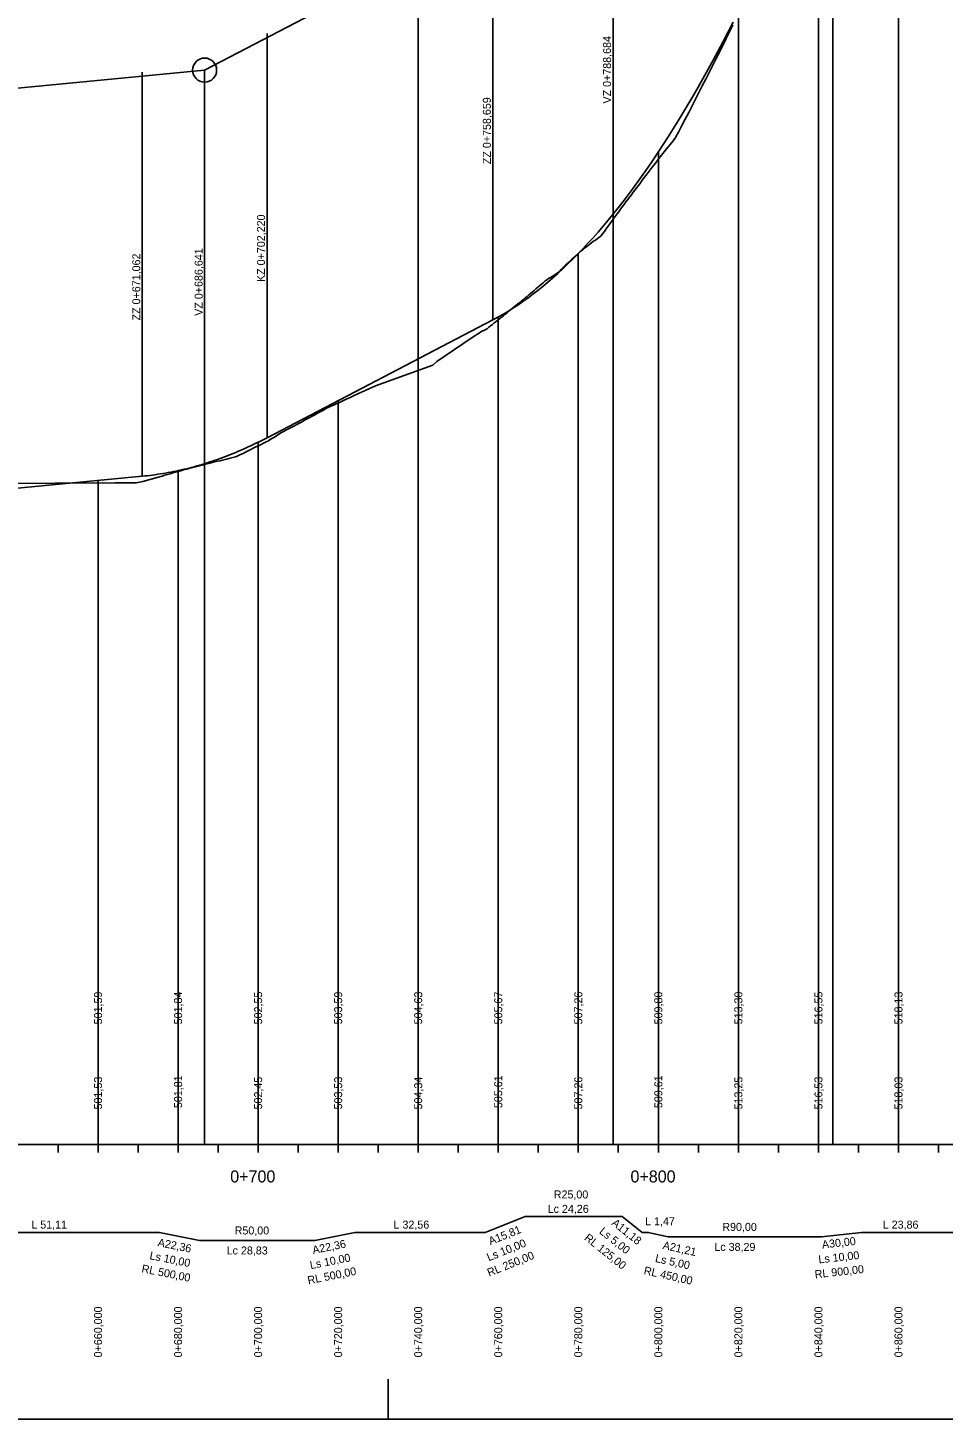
# Model space of a CAD drawing. Extents: x -632716 to -629545, y -1094726 to -1088285.
# Drawn here: x -631877 to -631648.3, y -1092797.3 to -1092449.6 of the extents above; entities that cross this region are included whole.
import ezdxf

# ---------------------------------------------------------------- set-up
doc = ezdxf.new("R2010")
doc.units = 0
for name, color, linetype in [('20', 7, 'Continuous'), ('Default', 7, 'Continuous'), ('formát', 7, 'Continuous'), ('NIVELETA_VYSKY', 7, 'Continuous'), ('REZ_POPIS', 7, 'Continuous'), ('REZ_TABULKA', 7, 'Continuous'), ('REZ_TENKA', 7, 'Continuous'), ('REZ_TLUSTA', 7, 'Continuous'), ('SKLONY_NIVELETA', 7, 'Continuous'), ('SKLONY_POPIS', 7, 'Continuous'), ('TECNY_NIVELETA', 7, 'Continuous'), ('TEREN_VYSKY', 7, 'Continuous'), ('VOZOVKA', 7, 'Continuous')]:
    doc.layers.add(name, color=color, linetype=linetype)

msp = doc.modelspace()

# ---------------------------------------------------------------- linework, layer by layer
at = {"layer": '20'}
for points in [[(-631659.44, -1092397.28), (-631659.44, -1092678.62), (-631659.44, -1092728.62), (-631659.44, -1092668.62)], [(-631679.44, -1092413.15), (-631679.44, -1092678.62), (-631679.44, -1092728.62), (-631679.44, -1092668.62)], [(-631699.44, -1092445.64), (-631699.44, -1092678.62), (-631699.44, -1092728.62), (-631699.44, -1092668.62)], [(-631719.44, -1092480.61), (-631719.44, -1092678.62), (-631719.44, -1092728.62), (-631719.44, -1092668.62)], [(-631739.44, -1092506.03), (-631739.44, -1092678.62), (-631739.44, -1092728.62), (-631739.44, -1092668.62)], [(-631759.44, -1092521.88), (-631759.44, -1092678.62), (-631759.44, -1092728.62), (-631759.44, -1092668.62)], [(-631779.44, -1092532.33), (-631779.44, -1092678.62), (-631779.44, -1092728.62), (-631779.44, -1092668.62)], [(-631799.44, -1092542.76), (-631799.44, -1092678.62), (-631799.44, -1092728.62), (-631799.44, -1092668.62)], [(-631819.44, -1092553.16), (-631819.44, -1092678.62), (-631819.44, -1092728.62), (-631819.44, -1092668.62)], [(-631839.44, -1092560.25), (-631839.44, -1092678.62), (-631839.44, -1092728.62), (-631839.44, -1092668.62)], [(-631859.44, -1092562.71), (-631859.44, -1092678.62), (-631859.44, -1092728.62), (-631859.44, -1092668.62)]]:
    msp.add_lwpolyline(points, dxfattribs=at)
at = {"layer": 'Default'}
for p, q in [((-631817.22, -1092552.03), (-631760.79, -1092522.6)), ((-631817.22, -1092552.03), (-631760.79, -1092522.6)), ((-632034.5, -1092579.48), (-631848.38, -1092561.65)), ((-632034.5, -1092579.48), (-631848.38, -1092561.65))]:
    msp.add_line(p, q, dxfattribs=at)
for points in [[(-631760.79, -1092522.6), (-631759.53, -1092521.93), (-631758.28, -1092521.22), (-631757.03, -1092520.48), (-631755.78, -1092519.69), (-631754.53, -1092518.87), (-631753.28, -1092518.01), (-631752.03, -1092517.12), (-631750.78, -1092516.18), (-631749.53, -1092515.21), (-631748.28, -1092514.21), (-631747.02, -1092513.16), (-631745.77, -1092512.08), (-631744.52, -1092510.96), (-631743.27, -1092509.8), (-631742.02, -1092508.6), (-631740.77, -1092507.37), (-631739.52, -1092506.1), (-631738.27, -1092504.79), (-631737.02, -1092503.45), (-631735.76, -1092502.07), (-631734.51, -1092500.65), (-631733.26, -1092499.19), (-631732.01, -1092497.7), (-631729.51, -1092494.59), (-631728.26, -1092492.99), (-631727.01, -1092491.34), (-631725.76, -1092489.66), (-631724.51, -1092487.94), (-631723.25, -1092486.19), (-631722, -1092484.39), (-631720.75, -1092482.56), (-631719.5, -1092480.69), (-631718.25, -1092478.79), (-631717, -1092476.84), (-631715.75, -1092474.86), (-631714.5, -1092472.84), (-631713.25, -1092470.79), (-631712, -1092468.69), (-631710.74, -1092466.56), (-631709.49, -1092464.39), (-631708.24, -1092462.19), (-631706.99, -1092459.94), (-631705.74, -1092457.66), (-631704.49, -1092455.34), (-631703.24, -1092452.99), (-631701.99, -1092450.6), (-631700.74, -1092448.17)], [(-631760.79, -1092522.6), (-631759.53, -1092521.93), (-631758.28, -1092521.22), (-631757.03, -1092520.48), (-631755.78, -1092519.69), (-631754.53, -1092518.87), (-631753.28, -1092518.01), (-631752.03, -1092517.12), (-631750.78, -1092516.18), (-631749.53, -1092515.21), (-631748.28, -1092514.21), (-631747.02, -1092513.16), (-631745.77, -1092512.08), (-631744.52, -1092510.96), (-631743.27, -1092509.8), (-631742.02, -1092508.6), (-631740.77, -1092507.37), (-631739.52, -1092506.1), (-631738.27, -1092504.79), (-631737.02, -1092503.45), (-631735.76, -1092502.07), (-631734.51, -1092500.65), (-631733.26, -1092499.19), (-631732.01, -1092497.7), (-631729.51, -1092494.59), (-631728.26, -1092492.99), (-631727.01, -1092491.34), (-631725.76, -1092489.66), (-631724.51, -1092487.94), (-631723.25, -1092486.19), (-631722, -1092484.39), (-631720.75, -1092482.56), (-631719.5, -1092480.69), (-631718.25, -1092478.79), (-631717, -1092476.84), (-631715.75, -1092474.86), (-631714.5, -1092472.84), (-631713.25, -1092470.79), (-631712, -1092468.69), (-631710.74, -1092466.56), (-631709.49, -1092464.39), (-631708.24, -1092462.19), (-631706.99, -1092459.94), (-631705.74, -1092457.66), (-631704.49, -1092455.34), (-631703.24, -1092452.99), (-631701.99, -1092450.6), (-631700.74, -1092448.17)], [(-631848.38, -1092561.65), (-631847.73, -1092561.59), (-631847.08, -1092561.51), (-631846.44, -1092561.44), (-631845.79, -1092561.36), (-631845.14, -1092561.27), (-631844.49, -1092561.17), (-631843.84, -1092561.07), (-631843.19, -1092560.97), (-631842.54, -1092560.86), (-631841.89, -1092560.74), (-631841.24, -1092560.62), (-631840.59, -1092560.49), (-631839.94, -1092560.36), (-631839.3, -1092560.22), (-631838.65, -1092560.07), (-631838, -1092559.92), (-631837.35, -1092559.76), (-631836.7, -1092559.6), (-631836.05, -1092559.43), (-631835.4, -1092559.26), (-631834.75, -1092559.08), (-631834.1, -1092558.89), (-631833.45, -1092558.7), (-631832.15, -1092558.3), (-631831.51, -1092558.09), (-631830.86, -1092557.87), (-631830.21, -1092557.65), (-631829.56, -1092557.43), (-631828.91, -1092557.19), (-631828.26, -1092556.96), (-631827.61, -1092556.71), (-631826.96, -1092556.46), (-631826.31, -1092556.21), (-631825.66, -1092555.95), (-631825.01, -1092555.68), (-631824.37, -1092555.41), (-631823.72, -1092555.13), (-631823.07, -1092554.85), (-631822.42, -1092554.56), (-631821.77, -1092554.26), (-631821.12, -1092553.96), (-631820.47, -1092553.65), (-631819.82, -1092553.34), (-631819.17, -1092553.02), (-631818.52, -1092552.7), (-631817.87, -1092552.37), (-631817.22, -1092552.03)], [(-631848.38, -1092561.65), (-631847.73, -1092561.59), (-631847.08, -1092561.51), (-631846.44, -1092561.44), (-631845.79, -1092561.36), (-631845.14, -1092561.27), (-631844.49, -1092561.17), (-631843.84, -1092561.07), (-631843.19, -1092560.97), (-631842.54, -1092560.86), (-631841.89, -1092560.74), (-631841.24, -1092560.62), (-631840.59, -1092560.49), (-631839.94, -1092560.36), (-631839.3, -1092560.22), (-631838.65, -1092560.07), (-631838, -1092559.92), (-631837.35, -1092559.76), (-631836.7, -1092559.6), (-631836.05, -1092559.43), (-631835.4, -1092559.26), (-631834.75, -1092559.08), (-631834.1, -1092558.89), (-631833.45, -1092558.7), (-631832.15, -1092558.3), (-631831.51, -1092558.09), (-631830.86, -1092557.87), (-631830.21, -1092557.65), (-631829.56, -1092557.43), (-631828.91, -1092557.19), (-631828.26, -1092556.96), (-631827.61, -1092556.71), (-631826.96, -1092556.46), (-631826.31, -1092556.21), (-631825.66, -1092555.95), (-631825.01, -1092555.68), (-631824.37, -1092555.41), (-631823.72, -1092555.13), (-631823.07, -1092554.85), (-631822.42, -1092554.56), (-631821.77, -1092554.26), (-631821.12, -1092553.96), (-631820.47, -1092553.65), (-631819.82, -1092553.34), (-631819.17, -1092553.02), (-631818.52, -1092552.7), (-631817.87, -1092552.37), (-631817.22, -1092552.03)]]:
    msp.add_lwpolyline(points, dxfattribs=at)
at = {"layer": 'formát'}
msp.add_line((-631786.91, -1092797.28), (-631786.91, -1092787.28), dxfattribs=at)
msp.add_lwpolyline([(-632626.91, -1092797.28), (-630526.91, -1092797.28), (-630526.91, -1092203.28), (-632626.91, -1092203.28)], close=True, dxfattribs=at)
at = {"layer": 'REZ_TABULKA'}
msp.add_lwpolyline([(-631895.2, -1092750.62), (-631844.09, -1092750.62), (-631844.09, -1092750.62), (-631834.09, -1092752.62), (-631834.09, -1092752.62), (-631805.26, -1092752.62), (-631805.26, -1092752.62), (-631795.26, -1092750.62), (-631795.26, -1092750.62), (-631762.7, -1092750.62), (-631762.7, -1092750.62), (-631752.7, -1092746.62), (-631752.7, -1092746.62), (-631728.44, -1092746.62), (-631728.44, -1092746.62), (-631723.44, -1092750.62), (-631723.44, -1092750.62), (-631721.96, -1092750.62), (-631721.96, -1092750.62), (-631716.96, -1092751.73), (-631716.96, -1092751.73), (-631678.67, -1092751.73), (-631678.67, -1092751.73), (-631668.67, -1092750.62), (-631668.67, -1092750.62), (-631644.81, -1092750.62)], dxfattribs=at)
at = {"layer": 'REZ_TENKA'}
for p, q in [((-631869.44, -1092730.62), (-631869.44, -1092728.62)), ((-631859.44, -1092730.62), (-631859.44, -1092728.62)), ((-631849.44, -1092730.62), (-631849.44, -1092728.62)), ((-631839.44, -1092730.62), (-631839.44, -1092728.62)), ((-631829.44, -1092730.62), (-631829.44, -1092728.62)), ((-631809.44, -1092730.62), (-631809.44, -1092728.62)), ((-631799.44, -1092730.62), (-631799.44, -1092728.62)), ((-631789.44, -1092730.62), (-631789.44, -1092728.62)), ((-631779.44, -1092730.62), (-631779.44, -1092728.62)), ((-631769.44, -1092730.62), (-631769.44, -1092728.62)), ((-631759.44, -1092730.62), (-631759.44, -1092728.62)), ((-631749.44, -1092730.62), (-631749.44, -1092728.62)), ((-631739.44, -1092730.62), (-631739.44, -1092728.62)), ((-631729.44, -1092730.62), (-631729.44, -1092728.62)), ((-631709.44, -1092730.62), (-631709.44, -1092728.62)), ((-631699.44, -1092730.62), (-631699.44, -1092728.62)), ((-631689.44, -1092730.62), (-631689.44, -1092728.62)), ((-631679.44, -1092730.62), (-631679.44, -1092728.62)), ((-631669.44, -1092730.62), (-631669.44, -1092728.62)), ((-631659.44, -1092730.62), (-631659.44, -1092728.62)), ((-631649.44, -1092730.62), (-631649.44, -1092728.62))]:
    msp.add_line(p, q, dxfattribs=at)
at = {"layer": 'REZ_TLUSTA'}
for p, q in [((-631819.44, -1092730.62), (-631819.44, -1092726.62)), ((-631719.44, -1092730.62), (-631719.44, -1092726.62)), ((-632519.44, -1092728.62), (-630959.44, -1092728.62))]:
    msp.add_line(p, q, dxfattribs=at)
at = {"layer": 'SKLONY_NIVELETA'}
for p, q in [((-631675.81, -1092299.37), (-631675.81, -1092728.62)), ((-631832.8, -1092460.16), (-631730.76, -1092406.94)), ((-631730.76, -1092406.94), (-631730.76, -1092728.62)), ((-632052.05, -1092481.16), (-631832.8, -1092460.16)), ((-631832.8, -1092460.16), (-631832.8, -1092728.62)), ((-631817.22, -1092552.03), (-631760.79, -1092522.6)), ((-632034.5, -1092579.48), (-631848.38, -1092561.65))]:
    msp.add_line(p, q, dxfattribs=at)
for points in [[(-631760.79, -1092522.6), (-631759.53, -1092521.93), (-631758.28, -1092521.22), (-631757.03, -1092520.48), (-631755.78, -1092519.69), (-631754.53, -1092518.87), (-631753.28, -1092518.01), (-631752.03, -1092517.12), (-631750.78, -1092516.18), (-631749.53, -1092515.21), (-631748.28, -1092514.21), (-631747.02, -1092513.16), (-631745.77, -1092512.08), (-631744.52, -1092510.96), (-631743.27, -1092509.8), (-631742.02, -1092508.6), (-631740.77, -1092507.37), (-631739.52, -1092506.1), (-631738.27, -1092504.79), (-631737.02, -1092503.45), (-631735.76, -1092502.07), (-631734.51, -1092500.65), (-631733.26, -1092499.19), (-631732.01, -1092497.7), (-631729.51, -1092494.59), (-631728.26, -1092492.99), (-631727.01, -1092491.34), (-631725.76, -1092489.66), (-631724.51, -1092487.94), (-631723.25, -1092486.19), (-631722, -1092484.39), (-631720.75, -1092482.56), (-631719.5, -1092480.69), (-631718.25, -1092478.79), (-631717, -1092476.84), (-631715.75, -1092474.86), (-631714.5, -1092472.84), (-631713.25, -1092470.79), (-631712, -1092468.69), (-631710.74, -1092466.56), (-631709.49, -1092464.39), (-631708.24, -1092462.19), (-631706.99, -1092459.94), (-631705.74, -1092457.66), (-631704.49, -1092455.34), (-631703.24, -1092452.99), (-631701.99, -1092450.6), (-631700.74, -1092448.17)], [(-631848.38, -1092561.65), (-631847.73, -1092561.59), (-631847.08, -1092561.51), (-631846.44, -1092561.44), (-631845.79, -1092561.36), (-631845.14, -1092561.27), (-631844.49, -1092561.17), (-631843.84, -1092561.07), (-631843.19, -1092560.97), (-631842.54, -1092560.86), (-631841.89, -1092560.74), (-631841.24, -1092560.62), (-631840.59, -1092560.49), (-631839.94, -1092560.36), (-631839.3, -1092560.22), (-631838.65, -1092560.07), (-631838, -1092559.92), (-631837.35, -1092559.76), (-631836.7, -1092559.6), (-631836.05, -1092559.43), (-631835.4, -1092559.26), (-631834.75, -1092559.08), (-631834.1, -1092558.89), (-631833.45, -1092558.7), (-631832.15, -1092558.3), (-631831.51, -1092558.09), (-631830.86, -1092557.87), (-631830.21, -1092557.65), (-631829.56, -1092557.43), (-631828.91, -1092557.19), (-631828.26, -1092556.96), (-631827.61, -1092556.71), (-631826.96, -1092556.46), (-631826.31, -1092556.21), (-631825.66, -1092555.95), (-631825.01, -1092555.68), (-631824.37, -1092555.41), (-631823.72, -1092555.13), (-631823.07, -1092554.85), (-631822.42, -1092554.56), (-631821.77, -1092554.26), (-631821.12, -1092553.96), (-631820.47, -1092553.65), (-631819.82, -1092553.34), (-631819.17, -1092553.02), (-631818.52, -1092552.7), (-631817.87, -1092552.37), (-631817.22, -1092552.03)]]:
    msp.add_lwpolyline(points, dxfattribs=at)
msp.add_circle((-631832.8, -1092460.16), 3, dxfattribs=at)
at = {"layer": 'TECNY_NIVELETA'}
for p, q in [((-631779.44, -1092532.33), (-631779.44, -1092339.94)), ((-631760.79, -1092522.6), (-631760.79, -1092421.6)), ((-631817.22, -1092552.03), (-631817.22, -1092451.03)), ((-631848.38, -1092561.65), (-631848.38, -1092460.65)), ((-631832.8, -1092460.16), (-631832.8, -1092460.16))]:
    msp.add_line(p, q, dxfattribs=at)
at = {"layer": 'VOZOVKA'}
msp.add_lwpolyline([(-631885.38, -1092563.43), (-631855.25, -1092563.26), (-631849.88, -1092563.26), (-631848.22, -1092562.95), (-631844.09, -1092561.78), (-631843.42, -1092561.6), (-631842.75, -1092561.41), (-631842.09, -1092561.22), (-631841.42, -1092561.03), (-631840.75, -1092560.84), (-631840.09, -1092560.65), (-631839.42, -1092560.47), (-631838.75, -1092560.28), (-631838.09, -1092560.09), (-631837.42, -1092559.9), (-631837.22, -1092559.85), (-631836.75, -1092559.72), (-631836.09, -1092559.55), (-631835.42, -1092559.38), (-631834.75, -1092559.2), (-631834.73, -1092559.2), (-631834.09, -1092559.04), (-631833.45, -1092558.88), (-631832.81, -1092558.72), (-631832.17, -1092558.56), (-631831.53, -1092558.4), (-631830.88, -1092558.24), (-631830.24, -1092558.08), (-631829.6, -1092557.92), (-631828.96, -1092557.77), (-631828.32, -1092557.61), (-631827.68, -1092557.45), (-631827.04, -1092557.29), (-631826.4, -1092557.14), (-631825.76, -1092556.98), (-631825.12, -1092556.82), (-631824.86, -1092556.76), (-631824.48, -1092556.57), (-631823.84, -1092556.25), (-631823.2, -1092555.93), (-631822.56, -1092555.61), (-631821.92, -1092555.29), (-631821.28, -1092554.97), (-631820.64, -1092554.66), (-631819.99, -1092554.34), (-631819.35, -1092554.02), (-631818.71, -1092553.71), (-631818.07, -1092553.4), (-631817.43, -1092553.08), (-631817.03, -1092552.89), (-631816.79, -1092552.74), (-631816.15, -1092552.34), (-631815.51, -1092551.95), (-631814.87, -1092551.54), (-631814.23, -1092551.14), (-631813.59, -1092550.74), (-631813.4, -1092550.61), (-631812.95, -1092550.38), (-631812.31, -1092550.05), (-631811.67, -1092549.72), (-631811.03, -1092549.38), (-631810.39, -1092549.05), (-631809.75, -1092548.71), (-631809.1, -1092548.36), (-631808.46, -1092548.02), (-631807.82, -1092547.67), (-631807.18, -1092547.33), (-631806.54, -1092546.98), (-631805.9, -1092546.63), (-631805.4, -1092546.35), (-631805.26, -1092546.28), (-631804.59, -1092545.92), (-631803.93, -1092545.56), (-631803.26, -1092545.2), (-631802.59, -1092544.84), (-631801.99, -1092544.51), (-631801.93, -1092544.48), (-631801.26, -1092544.18), (-631800.59, -1092543.87), (-631799.93, -1092543.57), (-631799.26, -1092543.27), (-631798.59, -1092542.96), (-631797.93, -1092542.66), (-631797.26, -1092542.35), (-631796.59, -1092542.05), (-631795.93, -1092541.74), (-631795.26, -1092541.43), (-631790.12, -1092539.08), (-631775.77, -1092533.92), (-631774.82, -1092532.94), (-631766.18, -1092527.12), (-631763.59, -1092525.5), (-631762.7, -1092525.06), (-631762.4, -1092524.91), (-631762.25, -1092524.79), (-631761.79, -1092524.43), (-631761.34, -1092524.07), (-631760.88, -1092523.7), (-631760.43, -1092523.34), (-631759.97, -1092522.98), (-631759.52, -1092522.62), (-631759.07, -1092522.25), (-631758.61, -1092521.89), (-631758.16, -1092521.53), (-631757.7, -1092521.16), (-631757.25, -1092520.79), (-631756.79, -1092520.43), (-631756.34, -1092520.06), (-631755.88, -1092519.69), (-631755.43, -1092519.32), (-631754.97, -1092518.94), (-631754.52, -1092518.57), (-631754.07, -1092518.2), (-631753.61, -1092517.82), (-631753.16, -1092517.45), (-631752.7, -1092517.07), (-631752.25, -1092516.7), (-631751.8, -1092516.32), (-631751.35, -1092515.95), (-631750.9, -1092515.57), (-631750.45, -1092515.2), (-631750.01, -1092514.82), (-631749.56, -1092514.44), (-631749.11, -1092514.07), (-631748.66, -1092513.69), (-631748.21, -1092513.32), (-631747.76, -1092512.94), (-631747.31, -1092512.57), (-631747.29, -1092512.55), (-631746.86, -1092512.27), (-631746.41, -1092511.98), (-631745.96, -1092511.7), (-631745.51, -1092511.41), (-631745.06, -1092511.13), (-631744.61, -1092510.85), (-631744.49, -1092510.78), (-631744.16, -1092510.45), (-631743.72, -1092510), (-631743.27, -1092509.56), (-631742.82, -1092509.13), (-631742.37, -1092508.69), (-631741.92, -1092508.27), (-631741.47, -1092507.85), (-631741.02, -1092507.43), (-631740.57, -1092507.03), (-631740.12, -1092506.62), (-631739.67, -1092506.23), (-631739.22, -1092505.84), (-631738.77, -1092505.45), (-631738.32, -1092505.07), (-631737.87, -1092504.7), (-631737.43, -1092504.34), (-631736.98, -1092503.98), (-631736.53, -1092503.63), (-631736.08, -1092503.28), (-631735.63, -1092502.95), (-631735.18, -1092502.62), (-631734.73, -1092502.29), (-631734.28, -1092501.98), (-631733.83, -1092501.67), (-631733.8, -1092501.65), (-631733.38, -1092501.08), (-631732.93, -1092500.46), (-631732.48, -1092499.85), (-631732.03, -1092499.23), (-631731.8, -1092498.92), (-631731.58, -1092498.62), (-631731.14, -1092498), (-631730.69, -1092497.39), (-631730.24, -1092496.78), (-631729.79, -1092496.16), (-631729.34, -1092495.55), (-631728.89, -1092494.94), (-631728.44, -1092494.34), (-631727.98, -1092493.72), (-631727.53, -1092493.11), (-631727.08, -1092492.51), (-631726.62, -1092491.9), (-631726.17, -1092491.3), (-631725.71, -1092490.7), (-631725.26, -1092490.09), (-631724.8, -1092489.5), (-631724.35, -1092488.9), (-631723.89, -1092488.3), (-631723.44, -1092487.7), (-631721.96, -1092485.76), (-631720.96, -1092484.45), (-631720.09, -1092483.3), (-631719.96, -1092483.14), (-631718.96, -1092481.87), (-631717.97, -1092480.61), (-631716.96, -1092479.33), (-631716.11, -1092478.25), (-631715.26, -1092477.15), (-631715.03, -1092476.85), (-631714.41, -1092475.67), (-631713.56, -1092474.03), (-631712.71, -1092472.4), (-631711.86, -1092470.75), (-631711.01, -1092469.1), (-631710.16, -1092467.44), (-631709.31, -1092465.78), (-631708.46, -1092464.11), (-631707.6, -1092462.44), (-631706.75, -1092460.76), (-631705.9, -1092459.08), (-631705.05, -1092457.39), (-631704.2, -1092455.7), (-631703.35, -1092454), (-631702.5, -1092452.3), (-631701.65, -1092450.59), (-631700.8, -1092448.89)], dxfattribs=at)

# ---------------------------------------------------------------- texts
at = {"layer": 'NIVELETA_VYSKY'}
for s, p in [('501,59', (-631858.44, -1092698.62)), ('501,84', (-631838.44, -1092698.62)), ('502,55', (-631818.44, -1092698.62)), ('503,59', (-631798.44, -1092698.62)), ('504,63', (-631778.44, -1092698.62)), ('505,67', (-631758.44, -1092698.62)), ('507,26', (-631738.44, -1092698.62)), ('509,80', (-631718.44, -1092698.62)), ('513,30', (-631698.44, -1092698.62)), ('516,55', (-631678.44, -1092698.62)), ('518,13', (-631658.44, -1092698.62))]:
    msp.add_text(s, height=2, rotation=90, dxfattribs=at).set_placement(p)
at = {"layer": 'REZ_POPIS'}
for s, p in [('0+700', (-631826.4, -1092738.12)), ('0+800', (-631726.4, -1092738.12))]:
    msp.add_text(s, height=3, dxfattribs=at).set_placement(p)
at = {"layer": 'REZ_TABULKA'}
for s, p in [('R25,00', (-631745.57, -1092742.12)), ('Lc 24,26', (-631747.09, -1092745.72)), ('L 51,11', (-631876.11, -1092749.66)), ('L 32,56', (-631785.61, -1092749.66)), ('L 1,47', (-631722.74, -1092748.82)), ('R90,00', (-631703.45, -1092750.23)), ('L 23,86', (-631663.37, -1092749.66)), ('R50,00', (-631825.3, -1092751.12)), ('Lc 28,83', (-631827.3, -1092756.12)), ('Lc 38,29', (-631705.44, -1092755.23))]:
    msp.add_text(s, height=2, dxfattribs=at).set_placement(p)
for s, rotation, p in [('A11,18', 321.3402, (-631731.27, -1092748.55)), ('A15,81', 21.8014, (-631761.39, -1092753.79)), ('RL 125,00', 321.3402, (-631738.11, -1092752.3)), ('Ls 5,00', 321.3402, (-631734.37, -1092750.68)), ('A30,00', 6.3402, (-631678.45, -1092754.65)), ('A22,36', 348.6901, (-631844.65, -1092754.01)), ('A22,36', 11.3099, (-631805.67, -1092756.02)), ('Ls 10,00', 21.8014, (-631761.82, -1092757.84)), ('A21,21', 347.4712, (-631718.47, -1092754.7)), ('RL 500,00', 348.6901, (-631848.68, -1092760.55)), ('Ls 10,00', 348.6901, (-631846.67, -1092757.28)), ('Ls 10,00', 11.3099, (-631806.28, -1092759.81)), ('RL 250,00', 21.8014, (-631761.72, -1092761.68)), ('Ls 5,00', 347.4712, (-631720.37, -1092757.96)), ('Ls 10,00', 6.3402, (-631679.33, -1092758.37)), ('RL 500,00', 11.3099, (-631806.88, -1092763.6)), ('RL 450,00', 347.4712, (-631723.2, -1092761.02)), ('RL 900,00', 6.3402, (-631680.26, -1092762.09)), ('0+660,000', 90, (-631858.44, -1092781.83)), ('0+680,000', 90, (-631838.44, -1092781.83)), ('0+700,000', 90, (-631818.44, -1092781.83)), ('0+720,000', 90, (-631798.44, -1092781.83)), ('0+740,000', 90, (-631778.44, -1092781.83)), ('0+760,000', 90, (-631758.44, -1092781.83)), ('0+780,000', 90, (-631738.44, -1092781.83)), ('0+800,000', 90, (-631718.44, -1092781.83)), ('0+820,000', 90, (-631698.44, -1092781.83)), ('0+840,000', 90, (-631678.44, -1092781.83)), ('0+860,000', 90, (-631658.44, -1092781.83))]:
    msp.add_text(s, height=2, rotation=rotation, dxfattribs=at).set_placement(p)
at = {"layer": 'SKLONY_POPIS'}
for s, p in [('VZ 0+788,684', (-631731.26, -1092468.53)), ('ZZ 0+758,659', (-631761.29, -1092483.68)), ('KZ 0+702,220', (-631817.72, -1092513.12)), ('VZ 0+686,641', (-631833.3, -1092521.57)), ('ZZ 0+671,062', (-631848.88, -1092522.73))]:
    msp.add_text(s, height=2, rotation=90, dxfattribs=at).set_placement(p)
at = {"layer": 'TEREN_VYSKY'}
for s, p in [('501,53', (-631858.44, -1092719.88)), ('501,81', (-631838.44, -1092719.54)), ('502,45', (-631818.44, -1092719.88)), ('503,53', (-631798.44, -1092719.88)), ('504,34', (-631778.44, -1092719.88)), ('505,61', (-631758.44, -1092719.54)), ('507,26', (-631738.44, -1092719.88)), ('509,61', (-631718.44, -1092719.54)), ('513,25', (-631698.44, -1092719.88)), ('516,53', (-631678.44, -1092719.88)), ('518,03', (-631658.44, -1092719.88))]:
    msp.add_text(s, height=2, rotation=90, dxfattribs=at).set_placement(p)

doc.saveas('drawing.dxf')
